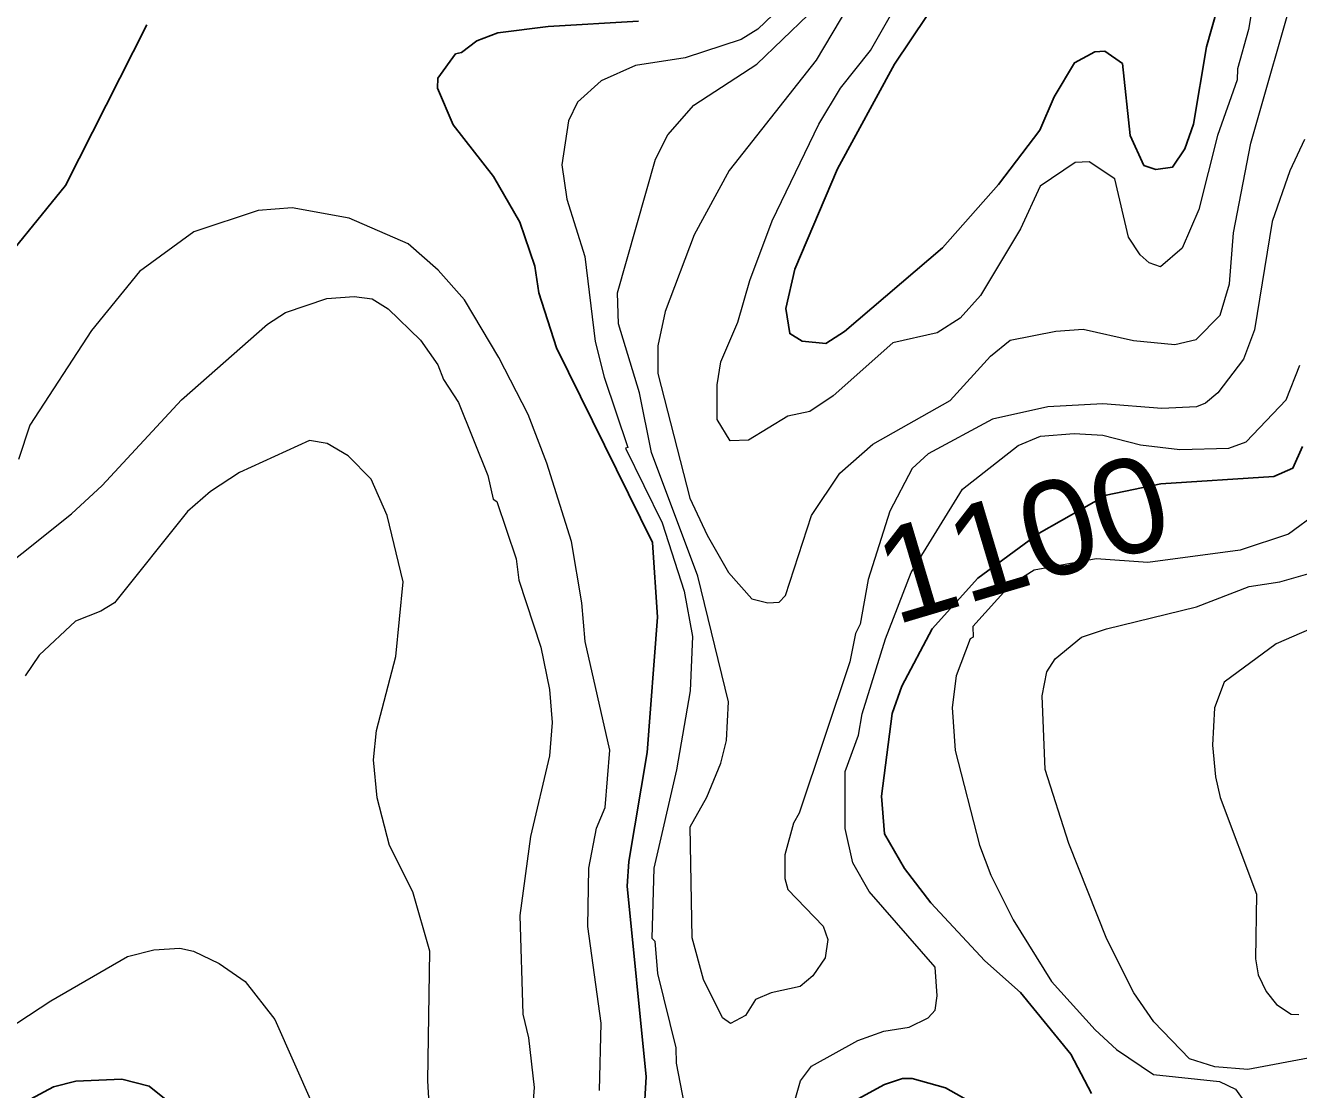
# Model space of a CAD drawing. Extents: x 598.3 to 623.2, y 6902.2 to 6930.1.
# Drawn here: x 602.3 to 603.377, y 6921.503 to 6922.404 of the extents above; entities that cross this region are included whole.
import ezdxf
from ezdxf.enums import TextEntityAlignment as Align

# ---------------------------------------------------------------- set-up
doc = ezdxf.new("R2010")
doc.units = 0
doc.header["$LTSCALE"] = 0.032
doc.layers.add('1', color=7, linetype='Continuous', lineweight=25)
doc.layers.add('2', color=7, linetype='Continuous', lineweight=13)
doc.layers.add('61', color=7, linetype='Continuous')

msp = doc.modelspace()

# ---------------------------------------------------------------- linework, layer by layer
at = {"layer": '1'}
for points in [[(603.0769, 6922.4331), (603.0353, 6922.3709), (602.9871, 6922.2826), (602.951, 6922.1977), (602.9435, 6922.1643), (602.9468, 6922.1431), (602.9572, 6922.1366), (602.9772, 6922.1347), (602.993, 6922.1447), (603.076, 6922.2155), (603.1235, 6922.2692), (603.1583, 6922.3152), (603.1705, 6922.3434), (603.1878, 6922.3722), (603.2049, 6922.3815), (603.2133, 6922.3821), (603.2284, 6922.3715), (603.2349, 6922.3106), (603.2464, 6922.2853), (603.2565, 6922.282), (603.2707, 6922.2839), (603.2811, 6922.2993), (603.2884, 6922.3203), (603.2995, 6922.3857), (603.3175, 6922.4498)], [(602.4027, 6922.4042), (602.3341, 6922.2685), (602.2669, 6922.1859)], [(602.8213, 6921.4466), (602.8253, 6921.5141), (602.8092, 6921.6756), (602.8107, 6921.6964), (602.8261, 6921.7887), (602.835, 6921.9032), (602.8308, 6921.9662), (602.7493, 6922.1309), (602.7344, 6922.1775), (602.731, 6922.2), (602.7184, 6922.2374), (602.696, 6922.2761), (602.662, 6922.3198), (602.6488, 6922.3508), (602.6491, 6922.3592), (602.6641, 6922.3797), (602.669, 6922.3808), (602.6819, 6922.3907), (602.6999, 6922.3975), (602.7425, 6922.4028), (602.8188, 6922.4074)], [(603.3806, 6922.0474), (603.3725, 6922.0292), (603.3565, 6922.0221), (603.2608, 6922.016), (603.2146, 6922.0064), (603.1577, 6921.9743), (603.1059, 6921.9361), (603.0672, 6921.8932), (603.0417, 6921.8447), (603.0334, 6921.8217), (603.0244, 6921.7518), (603.0269, 6921.7198), (603.044, 6921.6906), (603.0663, 6921.6614), (603.1119, 6921.6124), (603.142, 6921.5856), (603.1845, 6921.5335), (603.2021, 6921.5002)], [(602.4435, 6921.4754), (602.4047, 6921.5064), (602.3817, 6921.5121), (602.3428, 6921.5105), (602.3237, 6921.5057), (602.3043, 6921.4953)], [(603.1476, 6921.4661), (603.0786, 6921.5048), (603.0503, 6921.5129), (603.0422, 6921.5129), (603.027, 6921.5078), (603.0048, 6921.4957)]]:
    msp.add_lwpolyline(points, dxfattribs=at)
at = {"layer": '2'}
for points in [[(603.0247, 6922.468), (602.9692, 6922.3744), (602.8956, 6922.281), (602.866, 6922.2267), (602.8415, 6922.1617), (602.8352, 6922.1328), (602.8351, 6922.1093), (602.8622, 6922.0037), (602.8768, 6921.9725), (602.8951, 6921.941), (602.9146, 6921.9186), (602.9282, 6921.9153), (602.9377, 6921.9159), (602.9432, 6921.9215), (602.9651, 6921.9892), (602.9893, 6922.025), (603.0171, 6922.0496), (603.0824, 6922.0864), (603.1167, 6922.1241), (603.1334, 6922.1375), (603.172, 6922.1452), (603.195, 6922.1467), (603.2376, 6922.1371), (603.2727, 6922.1339), (603.2908, 6922.138), (603.3109, 6922.1587), (603.3189, 6922.1851), (603.3224, 6922.2283), (603.3369, 6922.3041), (603.3762, 6922.4414)], [(602.8885, 6922.1193), (602.9028, 6922.1527), (602.9129, 6922.1879), (602.9319, 6922.2386), (602.9713, 6922.3202), (602.9898, 6922.3506), (603.0152, 6922.3827), (603.0501, 6922.4442)], [(603.3415, 6922.4389), (603.3351, 6922.4004), (603.3256, 6922.367), (603.3254, 6922.3579), (603.3086, 6922.3106), (603.2929, 6922.2482), (603.2789, 6922.2154), (603.2605, 6922.1996), (603.251, 6922.2028), (603.2432, 6922.2098), (603.2333, 6922.2246), (603.2218, 6922.2739), (603.2001, 6922.2884), (603.1884, 6922.2878), (603.1587, 6922.2679), (603.1421, 6922.2316), (603.1082, 6922.1754), (603.0911, 6922.1561), (603.0715, 6922.1436), (603.0339, 6922.1353), (602.9836, 6922.0905), (602.9637, 6922.0772), (602.9451, 6922.0731), (602.9118, 6922.0529), (602.8964, 6922.0522), (602.8853, 6922.0703), (602.8853, 6922.0998), (602.8885, 6922.1193)], [(602.9455, 6922.4256), (602.9199, 6922.4007), (602.9057, 6922.3918), (602.8584, 6922.3764), (602.8163, 6922.37), (602.7873, 6922.3568), (602.7671, 6922.339), (602.7597, 6922.3232), (602.754, 6922.2858), (602.7582, 6922.2567), (602.7734, 6922.2083), (602.7822, 6922.1363), (602.7897, 6922.1061), (602.8098, 6922.0467), (602.8078, 6922.046), (602.8389, 6921.983), (602.8574, 6921.9252), (602.8646, 6921.8868), (602.8625, 6921.8409), (602.8511, 6921.7739), (602.8318, 6921.6908), (602.8302, 6921.6314), (602.8326, 6921.629), (602.835, 6921.6015), (602.8503, 6921.5386), (602.8506, 6921.5257), (602.8592, 6921.482)], [(603.3823, 6922.3074), (603.37, 6922.2809), (603.3549, 6922.238), (603.34, 6922.1463), (603.3307, 6922.1215), (603.3089, 6922.093), (603.2986, 6922.0843), (603.2911, 6922.0811), (603.2615, 6922.0796), (603.2116, 6922.0837), (603.1651, 6922.0812), (603.1183, 6922.0707), (603.0639, 6922.0414), (603.0505, 6922.0288), (603.0316, 6921.9928), (603.0132, 6921.935), (603.0065, 6921.8973), (603.0025, 6921.8892), (602.9977, 6921.8652), (602.9548, 6921.7372), (602.9499, 6921.7289), (602.9427, 6921.7019), (602.9427, 6921.6819), (602.9451, 6921.6727), (602.975, 6921.6416), (602.9791, 6921.6303), (602.9769, 6921.615), (602.9663, 6921.5997), (602.9555, 6921.5907), (602.9311, 6921.5852), (602.9179, 6921.5795), (602.9093, 6921.5662), (602.8968, 6921.5592), (602.8899, 6921.564), (602.8737, 6921.5966), (602.8642, 6921.6319), (602.8626, 6921.7256), (602.8766, 6921.7507), (602.8885, 6921.7796), (602.8932, 6921.7987), (602.8949, 6921.8314), (602.8691, 6921.9377), (602.8299, 6922.0424), (602.8198, 6922.0929), (602.8019, 6922.1514), (602.8011, 6922.1775), (602.8332, 6922.2907), (602.8437, 6922.3112), (602.8657, 6922.3362), (602.919, 6922.3709), (602.9624, 6922.4128)], [(602.7857, 6921.5027), (602.7872, 6921.5597), (602.776, 6921.6415), (602.7768, 6921.6908), (602.7833, 6921.7245), (602.7905, 6921.742), (602.7945, 6921.7906), (602.7736, 6921.8824), (602.771, 6921.9153), (602.7621, 6921.9671), (602.7412, 6922.0333), (602.7255, 6922.0745), (602.7005, 6922.1228), (602.6716, 6922.1716), (602.6493, 6922.1966), (602.6238, 6922.2189), (602.5741, 6922.2407), (602.5258, 6922.2496), (602.4969, 6922.2472), (602.4425, 6922.2293), (602.3966, 6922.1957), (602.3559, 6922.1456), (602.3038, 6922.0656), (602.2942, 6922.0365)], [(602.2546, 6921.9233), (602.339, 6921.9907), (602.3651, 6922.0144), (602.432, 6922.0871), (602.5049, 6922.151), (602.5202, 6922.1609), (602.5552, 6922.1727), (602.5781, 6922.1744), (602.5936, 6922.1726), (602.607, 6922.1641), (602.6344, 6922.1376)], [(602.6344, 6922.1376), (602.6489, 6922.1165), (602.6537, 6922.1042), (602.6665, 6922.0847), (602.6913, 6922.0229), (602.6958, 6922.003), (602.699, 6922.001), (602.7152, 6921.9525), (602.7177, 6921.9345), (602.7363, 6921.8778), (602.7436, 6921.8419), (602.7458, 6921.8139), (602.7435, 6921.7857), (602.7273, 6921.7176), (602.7185, 6921.6508), (602.7209, 6921.5671), (602.7258, 6921.5473), (602.7305, 6921.5052), (602.7242, 6921.4234)], [(602.9337, 6921.4326), (602.9558, 6921.5107), (602.9652, 6921.5231), (603.0045, 6921.545), (603.0263, 6921.5527), (603.0477, 6921.5561), (603.064, 6921.5641), (603.0697, 6921.5707), (603.0714, 6921.5827), (603.0698, 6921.6071), (603.014, 6921.6711), (603.0001, 6921.6953), (602.9937, 6921.7242), (602.9937, 6921.7725), (603.0051, 6921.8033), (603.0082, 6921.8214), (603.0277, 6921.8848), (603.0494, 6921.941), (603.0931, 6922.0114), (603.14, 6922.0483), (603.1591, 6922.0562), (603.1875, 6922.0586), (603.2117, 6922.057), (603.2436, 6922.049), (603.2769, 6922.0449), (603.3182, 6922.046), (603.3331, 6922.0516), (603.3668, 6922.0869), (603.3784, 6922.1164)], [(602.6424, 6921.4765), (602.6407, 6921.5109), (602.6423, 6921.6206), (602.6278, 6921.6706), (602.6082, 6921.71), (602.5978, 6921.7502), (602.5947, 6921.7823), (602.5971, 6921.8071), (602.6135, 6921.8698), (602.6196, 6921.9331), (602.6061, 6921.9892), (602.5927, 6922.0199), (602.5732, 6922.0395), (602.5555, 6922.0502), (602.5403, 6922.0527), (602.4812, 6922.0256), (602.4566, 6922.0095), (602.4371, 6921.9925), (602.3753, 6921.9153), (602.3638, 6921.9081), (602.3423, 6921.8998), (602.3118, 6921.8711), (602.2998, 6921.8535)], [(603.3934, 6921.9914), (603.3688, 6921.9733), (603.3278, 6921.9598), (603.2498, 6921.9493), (603.2061, 6921.9525), (603.1537, 6921.943), (603.1329, 6921.9299), (603.1016, 6921.8953), (603.102, 6921.8863), (603.0994, 6921.8847), (603.0876, 6921.8534), (603.0843, 6921.8267), (603.0868, 6921.7903), (603.1074, 6921.7102), (603.117, 6921.6848), (603.1358, 6921.6471), (603.1684, 6921.595), (603.2053, 6921.5539), (603.2233, 6921.5374)], [(603.3901, 6921.5307), (603.3345, 6921.5203), (603.3065, 6921.5226), (603.285, 6921.5295), (603.2549, 6921.5606), (603.238, 6921.5853), (603.2152, 6921.6308), (603.183, 6921.7116), (603.1629, 6921.7742), (603.1605, 6921.8365), (603.1644, 6921.8568), (603.1714, 6921.8678), (603.1936, 6921.8861), (603.2149, 6921.8933), (603.2911, 6921.9119), (603.3356, 6921.9291), (603.3615, 6921.9331), (603.4128, 6921.9476)], [(603.444, 6921.9179), (603.3584, 6921.8807), (603.3144, 6921.8482), (603.3062, 6921.8265), (603.3045, 6921.7949), (603.3069, 6921.7679), (603.3111, 6921.7505), (603.3418, 6921.6687), (603.341, 6921.6139), (603.3432, 6921.6004), (603.35, 6921.5864), (603.3586, 6921.5754), (603.371, 6921.5672), (603.3775, 6921.567)], [(602.1416, 6921.4904), (602.2034, 6921.5088), (602.2366, 6921.5229), (602.3216, 6921.5784), (602.3863, 6921.6159), (602.4087, 6921.6216), (602.4306, 6921.623), (602.4422, 6921.6204), (602.4641, 6921.6102), (602.486, 6921.5948), (602.5111, 6921.5626), (602.5433, 6921.4901)], [(603.2233, 6921.5374), (603.2546, 6921.5162), (603.3105, 6921.5103), (603.3241, 6921.5038), (603.3348, 6921.4887)]]:
    msp.add_lwpolyline(points, dxfattribs=at)

# ---------------------------------------------------------------- texts
at = {"layer": '61', "width": 1.05}
msp.add_text('1100', height=0.08, rotation=16.621, dxfattribs=at).set_placement((603.1554, 6921.9319), align=Align.CENTER)

doc.saveas('drawing.dxf')
